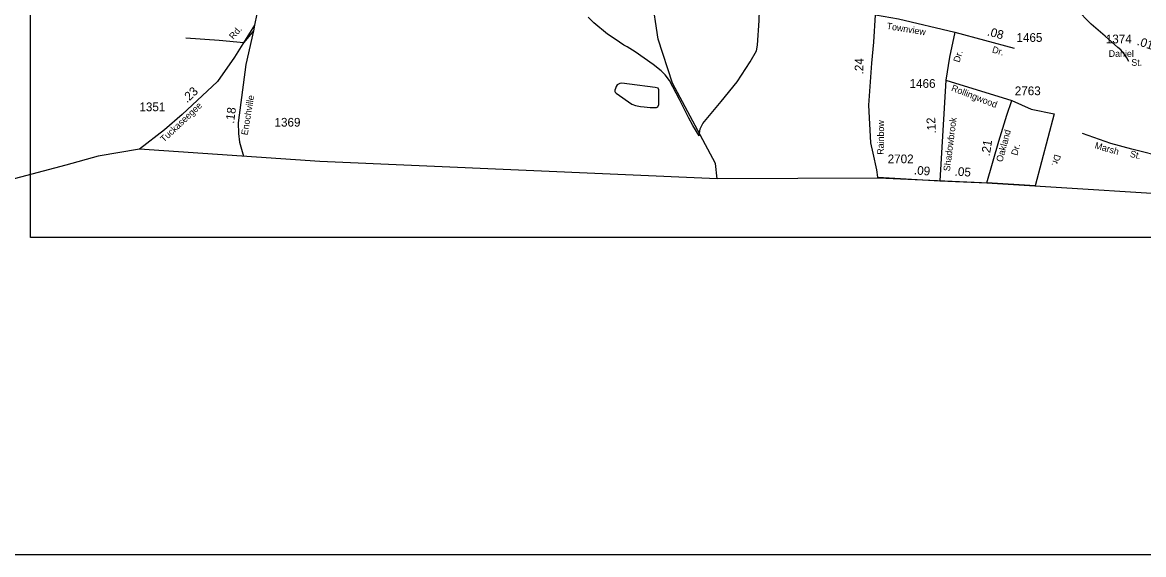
# Model space of a CAD drawing. Extents: x 1473865 to 1648260, y 639067 to 773536.
# Drawn here: x 1500545 to 1508582, y 640573 to 644390 of the extents above; entities that cross this region are included whole.
import ezdxf

# ---------------------------------------------------------------- set-up
doc = ezdxf.new("R2010")
doc.units = 0
for name, color, linetype in [('Exist Boundary Political CountyLine', 7, 'Continuous'), ('Exist Hydrographic Misc Water Feature', 7, 'Continuous'), ('Exist Road Non-System Type 51', 7, 'Continuous'), ('Exist Road Non-System Type 51 Label', 7, 'Continuous'), ('Exist Road Secondary Mileage Hundredths English Label', 7, 'Continuous'), ('Exist Road Secondary Type 51 Attributed', 7, 'Continuous'), ('Exist Road Secondary Type 51 Label', 7, 'Continuous'), ('Exist Road Secondary Type 51 Number Label', 7, 'Continuous'), ('Map Preparation Inset Cut Line', 7, 'Continuous')]:
    doc.layers.add(name, color=color, linetype=linetype)

msp = doc.modelspace()

# ---------------------------------------------------------------- linework, layer by layer
at = {"layer": 'Exist Boundary Political CountyLine'}
msp.add_lwpolyline([(1540328, 641542.8), (1539735.4, 641557.2), (1535110, 641702.7), (1532199, 641826), (1530092.4, 641918.7), (1527837.7, 642067.4), (1521148.6, 642511.5), (1512313.6, 643029.1), (1511782.4, 643036.2), (1509254.5, 643125.2), (1507420.2, 643240.3), (1506681.1, 643271.7), (1505524.5, 643268.1), (1502676.9, 643393.3), (1501384, 643481.3), (1501087.9, 643430.4), (1500855.7, 643367.1), (1499796.8, 643087.2), (1482960.7, 643541.1)], dxfattribs=at)
at = {"layer": 'Exist Hydrographic Misc Water Feature'}
for points in [[(1505524.5, 643268.1), (1505512.7, 643379.1), (1505205.6, 643953.2), (1505102.7, 644270.4), (1505057.7, 644573.3), (1504928.7, 644799.1), (1504889.6, 644941), (1504860.6, 645233.8), (1504780.7, 645442.2)], [(1505396, 643576.4), (1505402.7, 643625.6), (1505423.4, 643665.2), (1505554.2, 643822.6), (1505668.7, 643964.4), (1505763.3, 644106.5), (1505808.7, 644185.6), (1505815.5, 644225.5), (1505826, 644404.5), (1505831.3, 644552.9), (1505836.2, 644600.8)], [(1508476.4, 644110.2), (1508463.3, 644135.7), (1508443.8, 644164), (1508420.3, 644192.5), (1508398.6, 644210.9), (1508306.1, 644290.6), (1508207.7, 644376.4), (1508099.7, 644486.3), (1508073.9, 644498.8), (1508040.1, 644509.5), (1507863, 644554.7), (1507803.7, 644595.8), (1507744.1, 644617), (1507652.4, 644634.6), (1507612.5, 644639.4), (1507556.6, 644638.4)], [(1505396, 643576.4), (1505351.1, 643650.5), (1505320.2, 643707.1), (1505254.5, 643836.3), (1505185, 643973.4), (1505153.8, 644014), (1505124.2, 644042.6), (1505067.1, 644087.6), (1504936.8, 644180), (1504881.4, 644215), (1504857.7, 644227.5), (1504794.4, 644268.6), (1504739.1, 644305.6), (1504640.6, 644387.4), (1504601.3, 644428.2)], [(1505001.7, 643785.1), (1505045.1, 643780.4), (1505090.7, 643779.9), (1505100.3, 643785.5), (1505108.3, 643800.7), (1505108.6, 643906.6), (1505101.6, 643919.2), (1505082, 643923.6), (1504896.1, 643948), (1504843.2, 643954.3), (1504827.8, 643951.7), (1504817.2, 643947.9), (1504809.4, 643941.5), (1504801.4, 643929.6), (1504795.6, 643916.5), (1504791.7, 643904.2), (1504791.9, 643895.4), (1504794.4, 643888.5), (1504800.9, 643882.8), (1504912.9, 643804.5), (1504940.1, 643794.4), (1504976.2, 643787.8), (1505001.7, 643785.1)]]:
    msp.add_lwpolyline(points, dxfattribs=at)
at = {"layer": 'Exist Road Non-System Type 51'}
for p, q in [((1502201.5, 644329.1), (1502132.2, 644246.2)), ((1507165, 643976.1), (1507636.9, 643830.9))]:
    msp.add_line(p, q, dxfattribs=at)
for points in [[(1501716.9, 644279.2), (1501954.5, 644263.2), (1502132.2, 644246.2)], [(1507636.9, 643830.9), (1507777.2, 643768.1), (1507942.2, 643733.4), (1507805.8, 643217.8), (1507459.4, 643239.5)], [(1508866.8, 643413.8), (1508744.1, 643417.5), (1508498.9, 643481.3), (1508347.6, 643521.6), (1508143.7, 643593.3)]]:
    msp.add_lwpolyline(points, dxfattribs=at)
at = {"layer": 'Exist Road Secondary Type 51 Attributed'}
for p, q in [((1507228.3, 644320.7), (1507654.2, 644204.5)), ((1506678.5, 643281), (1507122.9, 643252.9)), ((1507122.9, 643252.9), (1507459.4, 643239.5))]:
    msp.add_line(p, q, dxfattribs=at)
for points in [[(1502323, 644903.1), (1502240.7, 644516.4), (1502225.6, 644450.6), (1502209.6, 644369.6)], [(1506678.5, 643281), (1506670.8, 643332.1), (1506644.6, 643452.5), (1506627.9, 643525.5), (1506613, 643797.5), (1506634.6, 644096.6), (1506649.1, 644248.4), (1506660.4, 644443.5)], [(1506660.4, 644443.5), (1506826, 644415.5), (1507228.3, 644320.7)], [(1502209.6, 644369.6), (1502066.5, 644141.3), (1501943.1, 643966.9), (1501691.2, 643729), (1501563.2, 643620.2), (1501384, 643481.3)], [(1502209.6, 644369.6), (1502201.5, 644329.1), (1502146.6, 644087.2), (1502091, 643670.6), (1502093, 643593.2), (1502100.8, 643529.8), (1502129.9, 643430.5)], [(1507228.3, 644320.7), (1507191.7, 644139.9), (1507165, 643976.1), (1507122.9, 643252.9)], [(1507459.4, 643239.5), (1507544.9, 643537.9), (1507601.6, 643725.7), (1507636.9, 643830.9)], [(1506681.1, 643271.7), (1506678.5, 643281)]]:
    msp.add_lwpolyline(points, dxfattribs=at)
at = {"layer": 'Map Preparation Inset Cut Line'}
msp.add_lwpolyline([(1481537.9, 640573), (1544130.8, 640573), (1544130.8, 678673.7), (1481537.9, 678673.7), (1481537.9, 640573)], dxfattribs=at)
msp.add_lwpolyline([(1500603.9, 656021.6), (1510544.7, 656021.6), (1510544.7, 642848.3), (1500603.9, 642848.3)], close=True, dxfattribs=at)

# ---------------------------------------------------------------- texts
at = {"layer": 'Exist Road Non-System Type 51 Label'}
for s, rotation, p in [('Rollingwood', 338.64293, (1507200, 643901.1)), ('Marsh', 343.67327, (1508228.6, 643487.8)), ('St.', 346.95668, (1508481.5, 643426.3)), ('Dr.', 254.09352, (1507945.3, 643447.1))]:
    msp.add_text(s, height=47.5, rotation=rotation, dxfattribs=at).set_placement(p)
at = {"layer": 'Exist Road Secondary Mileage Hundredths English Label'}
for s, rotation, p in [('.08', 344.73219, (1507457.5, 644297.9)), ('.01', 341.37246, (1508531, 644230.1)), ('.24', 89.37653, (1506573.6, 644016.9)), ('.23', 43.35389, (1501725.2, 643808.6)), ('.18', 82.394, (1502061.5, 643662)), ('.12', 93.63874, (1507095.1, 643594.3)), ('.21', 81.31208, (1507479.5, 643427.8)), ('.09', 355.73225, (1506934.5, 643300.1)), ('.05', 355.92733, (1507226.3, 643291.8))]:
    msp.add_text(s, height=62.5, rotation=rotation, dxfattribs=at).set_placement(p)
at = {"layer": 'Exist Road Secondary Type 51 Label'}
for s, rotation, p in [('Rd.', 49.64261, (1502058.1, 644263.9)), ('Townview', 350.68288, (1506738.2, 644342.5)), ('Dr.', 343.84187, (1507492.9, 644175.1)), ('Dr.', 72.73283, (1507262.3, 644099.2)), ('Tuckaseegee', 43.35389, (1501560.1, 643526.5)), ('Enochville', 80.40747, (1502159.3, 643578.1)), ('Rainbow', 89.37653, (1506720.2, 643440.8)), ('Shadowbrook', 82.86024, (1507194, 643319.8)), ('Oakland', 74.88799, (1507570.1, 643385.3)), ('Dr.', 74.88799, (1507677.1, 643431.7))]:
    msp.add_text(s, height=47.5, rotation=rotation, dxfattribs=at).set_placement(p)
for s, p in [('Daniel', (1508332.5, 644142.7)), ('St.', (1508494.5, 644078.8))]:
    msp.add_text(s, height=47.5, dxfattribs=at).set_placement(p)
at = {"layer": 'Exist Road Secondary Type 51 Number Label'}
for s, p in [('1465', (1507671.3, 644250.3)), ('1374', (1508311.5, 644239.7)), ('1466', (1506905, 643920.6)), ('2763', (1507659.2, 643868)), ('1351', (1501383.8, 643753.1)), ('1369', (1502352.4, 643642.4)), ('2702', (1506747.9, 643379.7))]:
    msp.add_text(s, height=62.5, dxfattribs=at).set_placement(p)

doc.saveas('drawing.dxf')
